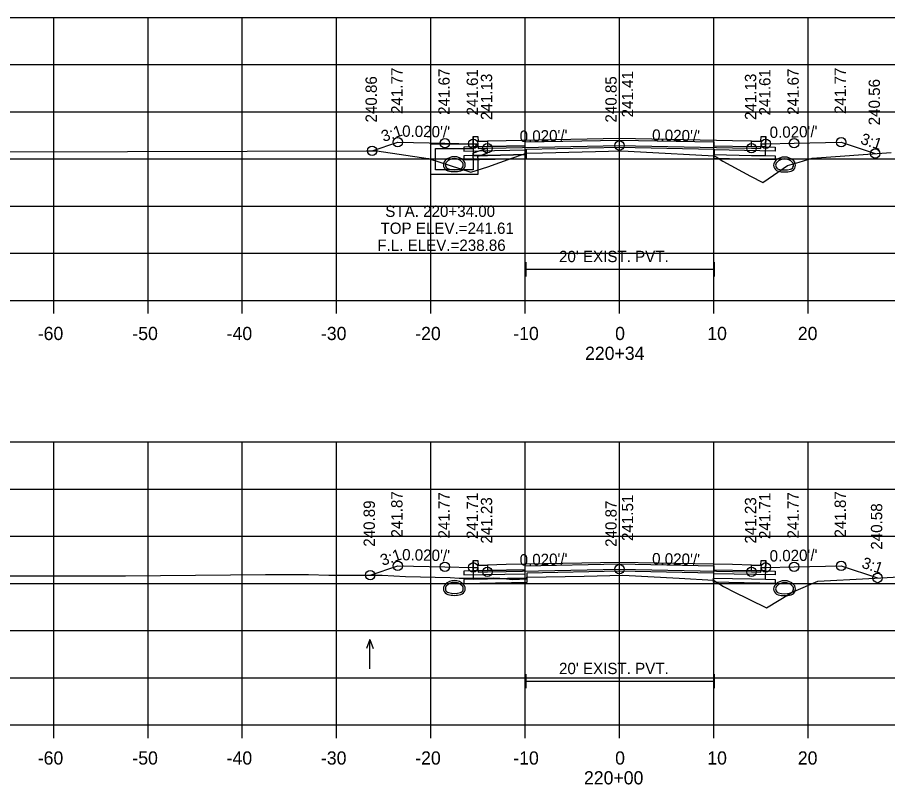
# Model space of a CAD drawing. Extents: x 1369627 to 1374022, y 380035 to 398173.
# Drawn here: x 1371475 to 1371567.3, y 384536.5 to 384617.9 of the extents above; entities that cross this region are included whole.
import ezdxf

# ---------------------------------------------------------------- set-up
doc = ezdxf.new("R2010")
doc.units = 0
for name, color, linetype in [('Default', 7, 'Continuous'), ('R_Alt Surface', 7, 'Continuous'), ('R_Axis', 7, 'Continuous'), ('R_Axis Annot', 7, 'Continuous'), ('R_Drive', 7, 'Continuous'), ('R_Exist Surface', 7, 'Continuous'), ('R_Fin Surface', 7, 'Continuous'), ('R_Grid', 7, 'Continuous'), ('R_No Plot', 7, 'Continuous'), ('R_Water', 7, 'Continuous'), ('R_Water Annot', 7, 'Continuous'), ('R_Xsect Elev', 7, 'Continuous'), ('R_Xsect Slope', 7, 'Continuous')]:
    doc.layers.add(name, color=color, linetype=linetype)

msp = doc.modelspace()

# ---------------------------------------------------------------- linework, layer by layer
at = {"layer": 'Default'}
for p, q in [((1371528.933, 384590.409), (1371528.933, 384591.909)), ((1371548.933, 384590.409), (1371548.933, 384591.909)), ((1371528.933, 384591.159), (1371548.933, 384591.159)), ((1371528.933, 384546.74), (1371528.933, 384548.24)), ((1371548.933, 384546.74), (1371548.933, 384548.24)), ((1371528.933, 384547.49), (1371548.933, 384547.49))]:
    msp.add_line(p, q, dxfattribs=at)
for points in [[(1371523.336, 384605.228), (1371523.836, 384605.228), (1371523.846, 384604.728), (1371524.846, 384604.748), (1371524.846, 384604.161), (1371523.346, 384604.131)], [(1371553.846, 384604.728), (1371553.856, 384605.228), (1371554.356, 384605.228), (1371554.346, 384604.131), (1371552.846, 384604.161), (1371552.846, 384604.748)], [(1371523.336, 384560.29), (1371523.836, 384560.29), (1371523.846, 384559.79), (1371524.846, 384559.81), (1371524.846, 384559.223), (1371523.346, 384559.193)], [(1371553.846, 384559.79), (1371553.856, 384560.29), (1371554.356, 384560.29), (1371554.346, 384559.193), (1371552.846, 384559.223), (1371552.846, 384559.81)]]:
    msp.add_lwpolyline(points, close=True, dxfattribs=at)
at = {"layer": 'R_Alt Surface'}
for points in [[(1371523.336, 384605.228), (1371523.346, 384604.131), (1371524.846, 384604.161), (1371528.846, 384604.241), (1371528.846, 384604.658), (1371538.846, 384604.858), (1371548.846, 384604.658), (1371548.846, 384604.241), (1371552.846, 384604.161), (1371554.346, 384604.131), (1371554.356, 384605.228)], [(1371523.336, 384604.465), (1371523.346, 384603.202), (1371524.846, 384603.232), (1371528.976, 384603.314), (1371528.976, 384603.897), (1371538.846, 384604.095), (1371548.885, 384603.894), (1371548.885, 384603.311), (1371552.846, 384603.232), (1371554.346, 384603.202), (1371554.356, 384604.465)], [(1371523.336, 384560.29), (1371523.346, 384559.193), (1371524.846, 384559.223), (1371528.846, 384559.303), (1371528.846, 384559.72), (1371538.846, 384559.92), (1371548.846, 384559.72), (1371548.846, 384559.303), (1371552.846, 384559.223), (1371554.346, 384559.193), (1371554.356, 384560.29)], [(1371523.336, 384559.563), (1371523.346, 384558.3), (1371524.846, 384558.33), (1371529.072, 384558.415), (1371529.072, 384558.998), (1371538.846, 384559.193), (1371548.83, 384558.994), (1371548.83, 384558.411), (1371552.846, 384558.33), (1371554.346, 384558.3), (1371554.356, 384559.563)]]:
    msp.add_lwpolyline(points, dxfattribs=at)
for points in [[(1371538.846, 384605.028), (1371526.846, 384604.788), (1371524.846, 384604.748), (1371524.846, 384604.161), (1371528.846, 384604.241), (1371528.846, 384604.658), (1371538.846, 384604.858), (1371548.846, 384604.658), (1371548.846, 384604.241), (1371552.846, 384604.161), (1371552.846, 384604.748), (1371550.846, 384604.788)], [(1371528.846, 384604.241), (1371524.846, 384604.161), (1371523.346, 384604.131), (1371522.346, 384604.111), (1371522.346, 384603.694), (1371528.846, 384603.824)], [(1371548.846, 384604.241), (1371552.846, 384604.161), (1371554.346, 384604.131), (1371555.346, 384604.111), (1371555.346, 384603.694), (1371548.846, 384603.824)], [(1371528.976, 384603.314), (1371524.846, 384603.232), (1371523.346, 384603.202), (1371522.346, 384603.182), (1371522.346, 384602.765), (1371528.976, 384602.897)], [(1371548.885, 384603.311), (1371552.846, 384603.232), (1371554.346, 384603.202), (1371555.346, 384603.182), (1371555.346, 384602.765), (1371548.885, 384602.894)], [(1371538.846, 384560.09), (1371526.846, 384559.85), (1371524.846, 384559.81), (1371524.846, 384559.223), (1371528.846, 384559.303), (1371528.846, 384559.72), (1371538.846, 384559.92), (1371548.846, 384559.72), (1371548.846, 384559.303), (1371552.846, 384559.223), (1371552.846, 384559.81), (1371550.846, 384559.85)], [(1371528.846, 384559.303), (1371524.846, 384559.223), (1371523.346, 384559.193), (1371522.346, 384559.173), (1371522.346, 384558.756), (1371528.846, 384558.886)], [(1371529.072, 384558.415), (1371524.846, 384558.33), (1371523.346, 384558.3), (1371522.346, 384558.28), (1371522.346, 384557.863), (1371529.072, 384557.998)], [(1371548.83, 384558.411), (1371552.846, 384558.33), (1371554.346, 384558.3), (1371555.346, 384558.28), (1371555.346, 384557.863), (1371548.83, 384557.994)], [(1371548.846, 384559.303), (1371552.846, 384559.223), (1371554.346, 384559.193), (1371555.346, 384559.173), (1371555.346, 384558.756), (1371548.846, 384558.886)]]:
    msp.add_lwpolyline(points, close=True, dxfattribs=at)
at = {"layer": 'R_Axis'}
for p, q in [((1371388.846, 384587.857), (1371688.846, 384587.857)), ((1371478.846, 384586.457), (1371478.846, 384587.857)), ((1371488.846, 384586.457), (1371488.846, 384587.857)), ((1371498.846, 384586.457), (1371498.846, 384587.857)), ((1371508.846, 384586.457), (1371508.846, 384587.857)), ((1371518.846, 384586.457), (1371518.846, 384587.857)), ((1371528.846, 384586.457), (1371528.846, 384587.857)), ((1371538.846, 384586.457), (1371538.846, 384587.857)), ((1371548.846, 384586.457), (1371548.846, 384587.857)), ((1371558.846, 384586.457), (1371558.846, 384587.857)), ((1371388.846, 384542.857), (1371688.846, 384542.857)), ((1371478.846, 384541.457), (1371478.846, 384542.857)), ((1371488.846, 384541.457), (1371488.846, 384542.857)), ((1371498.846, 384541.457), (1371498.846, 384542.857)), ((1371508.846, 384541.457), (1371508.846, 384542.857)), ((1371518.846, 384541.457), (1371518.846, 384542.857)), ((1371528.846, 384541.457), (1371528.846, 384542.857)), ((1371538.846, 384541.457), (1371538.846, 384542.857)), ((1371548.846, 384541.457), (1371548.846, 384542.857)), ((1371558.846, 384541.457), (1371558.846, 384542.857))]:
    msp.add_line(p, q, dxfattribs=at)
at = {"layer": 'R_Drive'}
for centre, radius, start, end in [((1371521.336, 384601.739), 1.354, 43.64848, 136.35152), ((1371521.336, 384601.738), 1.354, 43.64848, 136.35152), ((1371521.336, 384601.739), 1.146, 43.64848, 136.35152), ((1371521.336, 384601.738), 1.146, 43.64848, 136.35152), ((1371556.356, 384601.704), 1.354, 43.64848, 136.35152), ((1371556.356, 384601.704), 1.146, 43.64848, 136.35152), ((1371520.823, 384602.228), 0.646, 136.35152, 253.95293), ((1371520.823, 384602.227), 0.646, 136.35152, 253.95293), ((1371520.823, 384602.228), 0.438, 136.35152, 253.95293), ((1371520.823, 384602.227), 0.438, 136.35152, 253.95293), ((1371521.336, 384604.01), 2.292, 253.95293, 286.04707), ((1371521.336, 384604.008), 2.292, 253.95293, 286.04707), ((1371521.848, 384602.228), 0.438, 286.04707, 43.64848), ((1371521.848, 384602.227), 0.438, 286.04707, 43.64848), ((1371521.848, 384602.228), 0.646, 286.04707, 43.64848), ((1371521.848, 384602.227), 0.646, 286.04707, 43.64848), ((1371555.843, 384602.193), 0.646, 136.35152, 253.95293), ((1371555.843, 384602.193), 0.438, 136.35152, 253.95293), ((1371556.356, 384603.975), 2.292, 253.95293, 286.04707), ((1371556.868, 384602.193), 0.438, 286.04707, 43.64848), ((1371556.868, 384602.193), 0.646, 286.04707, 43.64848), ((1371521.336, 384604.01), 2.5, 253.95293, 286.04707), ((1371521.336, 384604.008), 2.5, 253.95293, 286.04707), ((1371556.356, 384603.975), 2.5, 253.95293, 286.04707), ((1371520.823, 384557.31), 0.646, 136.35152, 253.95293), ((1371521.336, 384556.821), 1.354, 43.64848, 136.35152), ((1371520.823, 384557.31), 0.438, 136.35152, 253.95293), ((1371521.336, 384556.821), 1.146, 43.64848, 136.35152), ((1371521.848, 384557.31), 0.438, 286.04707, 43.64848), ((1371521.848, 384557.31), 0.646, 286.04707, 43.64848), ((1371555.843, 384557.281), 0.646, 136.35152, 253.95293), ((1371556.356, 384556.792), 1.354, 43.64848, 136.35152), ((1371555.843, 384557.281), 0.438, 136.35152, 253.95293), ((1371556.356, 384556.792), 1.146, 43.64848, 136.35152), ((1371556.868, 384557.281), 0.438, 286.04707, 43.64848), ((1371556.868, 384557.281), 0.646, 286.04707, 43.64848), ((1371521.336, 384559.092), 2.5, 253.95293, 286.04707), ((1371521.336, 384559.092), 2.292, 253.95293, 286.04707), ((1371556.356, 384559.063), 2.5, 253.95293, 286.04707), ((1371556.356, 384559.063), 2.292, 253.95293, 286.04707)]:
    msp.add_arc(centre, radius, start, end, dxfattribs=at)
at = {"layer": 'R_Exist Surface'}
for points in [[(1371474.008, 384603.614), (1371512.014, 384603.715), (1371512.967, 384603.719), (1371513.1, 384603.717), (1371518.567, 384602.898), (1371518.57, 384602.897), (1371518.576, 384602.895), (1371523.091, 384601.453), (1371524.875, 384602.01), (1371527.418, 384602.937), (1371528.668, 384603.371), (1371528.976, 384603.462), (1371530.695, 384603.503), (1371539.095, 384603.715), (1371541.063, 384603.602), (1371548.885, 384603.187), (1371549.099, 384603.065), (1371549.799, 384602.603), (1371552.735, 384601.041), (1371554.036, 384600.373), (1371555.172, 384601.13), (1371556.678, 384602.176), (1371557.916, 384602.527), (1371559.285, 384602.945), (1371567.667, 384603.541)], [(1371471.337, 384558.669), (1371482.922, 384558.663), (1371486.456, 384558.649), (1371501.312, 384558.822), (1371505.869, 384558.803), (1371508.013, 384558.745), (1371513.691, 384558.748), (1371516.166, 384558.602), (1371520.893, 384558.48), (1371521.828, 384558.426), (1371524.339, 384558.406), (1371525.514, 384558.446), (1371526.161, 384558.42), (1371527.527, 384558.288), (1371528.956, 384558.338), (1371529.072, 384558.519), (1371535.088, 384558.646), (1371539.205, 384558.739), (1371545.176, 384558.411), (1371548.83, 384558.207), (1371549.884, 384557.533), (1371550.157, 384557.381), (1371550.821, 384557.033), (1371554.423, 384555.257), (1371556.941, 384556.799), (1371557.106, 384556.905), (1371557.337, 384557.003), (1371559.89, 384558.083), (1371565.276, 384558.385), (1371568.493, 384558.569)]]:
    msp.add_lwpolyline(points, dxfattribs=at)
at = {"layer": 'R_Fin Surface'}
for points in [[(1371512.614, 384603.717), (1371515.336, 384604.625), (1371520.336, 384604.525), (1371523.336, 384604.465), (1371523.836, 384604.465), (1371523.846, 384603.965), (1371524.846, 384603.985), (1371526.846, 384604.025), (1371538.846, 384604.265), (1371550.846, 384604.025), (1371552.846, 384603.985), (1371553.846, 384603.965), (1371553.856, 384604.465), (1371554.356, 384604.465), (1371557.356, 384604.525), (1371562.356, 384604.625), (1371565.968, 384603.421)], [(1371512.408, 384558.747), (1371515.336, 384559.723), (1371520.336, 384559.623), (1371523.336, 384559.563), (1371523.836, 384559.563), (1371523.846, 384559.063), (1371524.846, 384559.083), (1371526.846, 384559.123), (1371538.846, 384559.363), (1371550.846, 384559.123), (1371552.846, 384559.083), (1371553.846, 384559.063), (1371553.856, 384559.563), (1371554.356, 384559.563), (1371557.356, 384559.623), (1371562.356, 384559.723), (1371566.212, 384558.438)]]:
    msp.add_lwpolyline(points, dxfattribs=at)
at = {"layer": 'R_Grid'}
for p, q in [((1371388.846, 384617.857), (1371688.846, 384617.857)), ((1371478.846, 384587.857), (1371478.846, 384617.857)), ((1371488.846, 384587.857), (1371488.846, 384617.857)), ((1371498.846, 384587.857), (1371498.846, 384617.857)), ((1371508.846, 384587.857), (1371508.846, 384617.857)), ((1371518.846, 384587.857), (1371518.846, 384617.857)), ((1371528.846, 384587.857), (1371528.846, 384617.857)), ((1371538.846, 384587.857), (1371538.846, 384617.857)), ((1371548.846, 384587.857), (1371548.846, 384617.857)), ((1371558.846, 384587.857), (1371558.846, 384617.857)), ((1371388.846, 384612.857), (1371688.846, 384612.857)), ((1371388.846, 384607.857), (1371688.846, 384607.857)), ((1371388.846, 384602.857), (1371688.846, 384602.857)), ((1371388.846, 384597.857), (1371688.846, 384597.857)), ((1371388.846, 384592.857), (1371688.846, 384592.857)), ((1371388.846, 384587.857), (1371688.846, 384587.857)), ((1371388.846, 384572.857), (1371688.846, 384572.857)), ((1371478.846, 384542.857), (1371478.846, 384572.857)), ((1371488.846, 384542.857), (1371488.846, 384572.857)), ((1371498.846, 384542.857), (1371498.846, 384572.857)), ((1371508.846, 384542.857), (1371508.846, 384572.857)), ((1371518.846, 384542.857), (1371518.846, 384572.857)), ((1371528.846, 384542.857), (1371528.846, 384572.857)), ((1371538.846, 384542.857), (1371538.846, 384572.857)), ((1371548.846, 384542.857), (1371548.846, 384572.857)), ((1371558.846, 384542.857), (1371558.846, 384572.857)), ((1371388.846, 384567.857), (1371688.846, 384567.857)), ((1371388.846, 384562.857), (1371688.846, 384562.857)), ((1371388.846, 384557.857), (1371688.846, 384557.857)), ((1371388.846, 384552.857), (1371688.846, 384552.857)), ((1371388.846, 384547.857), (1371688.846, 384547.857)), ((1371388.846, 384542.857), (1371688.846, 384542.857))]:
    msp.add_line(p, q, dxfattribs=at)
at = {"layer": 'R_No Plot'}
for centre in [(1371515.336, 384604.625), (1371520.336, 384604.525), (1371523.336, 384604.465), (1371538.846, 384604.265), (1371554.356, 384604.465), (1371557.356, 384604.525), (1371562.356, 384604.625), (1371512.614, 384603.717), (1371524.846, 384603.985), (1371552.846, 384603.985), (1371565.968, 384603.421), (1371515.336, 384559.723), (1371520.336, 384559.623), (1371523.336, 384559.563), (1371524.846, 384559.083), (1371538.846, 384559.363), (1371552.846, 384559.083), (1371554.356, 384559.563), (1371557.356, 384559.623), (1371562.356, 384559.723), (1371512.408, 384558.747), (1371566.212, 384558.438)]:
    msp.add_circle(centre, 0.5, dxfattribs=at)
at = {"layer": 'R_Water'}
for p, q in [((1371518.836, 384604.467), (1371523.586, 384604.467)), ((1371518.836, 384602.967), (1371518.836, 384604.467)), ((1371519.336, 384602.967), (1371519.336, 384603.967)), ((1371519.336, 384603.967), (1371523.336, 384603.967)), ((1371523.668, 384604.302), (1371523.336, 384603.967)), ((1371524.836, 384603.987), (1371523.336, 384603.467)), ((1371523.668, 384604.302), (1371523.586, 384604.467)), ((1371523.336, 384602.967), (1371523.336, 384603.467)), ((1371524.836, 384603.458), (1371523.836, 384603.111)), ((1371523.836, 384602.967), (1371523.836, 384603.111))]:
    msp.add_line(p, q, dxfattribs=at)
for points in [[(1371524.836, 384603.458), (1371524.836, 384603.987)], [(1371523.836, 384602.967), (1371523.836, 384601.217), (1371521.336, 384601.217), (1371518.836, 384601.217), (1371518.836, 384602.967)], [(1371523.336, 384602.967), (1371523.336, 384601.717), (1371521.336, 384601.717), (1371519.336, 384601.717), (1371519.336, 384602.967)]]:
    msp.add_lwpolyline(points, dxfattribs=at)
at = {"layer": 'R_Water Annot'}
for p, q in [((1371512.376, 384551.933), (1371512.026, 384550.971)), ((1371512.376, 384548.791), (1371512.376, 384551.933)), ((1371512.376, 384551.933), (1371512.726, 384550.971))]:
    msp.add_line(p, q, dxfattribs=at)
at = {"layer": 'R_Xsect Elev'}
for p, q in [((1371538.846, 384603.708), (1371538.846, 384613.708)), ((1371538.846, 384558.731), (1371538.846, 384568.731))]:
    msp.add_line(p, q, dxfattribs=at)

# ---------------------------------------------------------------- texts
at = {"layer": 'R_Axis Annot'}
for s, height, p in [("20' EXIST. PVT.", 1.2, (1371532.436, 384591.917)), ('-60', 1.4, (1371477.154, 384583.657)), ('-50', 1.4, (1371487.187, 384583.657)), ('-40', 1.4, (1371497.187, 384583.657)), ('-30', 1.4, (1371507.187, 384583.657)), ('-20', 1.4, (1371517.187, 384583.657)), ('-10', 1.4, (1371527.584, 384583.657)), ('0', 1.4, (1371538.388, 384583.657)), ('10', 1.4, (1371548.157, 384583.657)), ('20', 1.4, (1371557.76, 384583.657)), ('220+34', 1.4, (1371535.197, 384581.557)), ("20' EXIST. PVT.", 1.2, (1371532.436, 384548.248)), ('-60', 1.4, (1371477.154, 384538.657)), ('-50', 1.4, (1371487.187, 384538.657)), ('-40', 1.4, (1371497.187, 384538.657)), ('-30', 1.4, (1371507.187, 384538.657)), ('-20', 1.4, (1371517.187, 384538.657)), ('-10', 1.4, (1371527.584, 384538.657)), ('0', 1.4, (1371538.388, 384538.657)), ('10', 1.4, (1371548.157, 384538.657)), ('20', 1.4, (1371557.76, 384538.657)), ('220+00', 1.4, (1371535.081, 384536.557))]:
    msp.add_text(s, height=height, dxfattribs=at).set_placement(p)
at = {"layer": 'R_Water Annot'}
for s, p in [('STA. 220+34.00', (1371514.011, 384596.709)), ('TOP ELEV.=241.61', (1371513.505, 384594.909)), ('F.L. ELEV.=238.86', (1371513.17, 384593.109))]:
    msp.add_text(s, height=1.2, dxfattribs=at).set_placement(p)
at = {"layer": 'R_Xsect Elev'}
for s, p in [('241.77', (1371515.836, 384607.625)), ('241.67', (1371520.836, 384607.525)), ('241.61', (1371523.836, 384607.465)), ('241.41', (1371540.297, 384607.265)), ('241.61', (1371554.856, 384607.465)), ('241.67', (1371557.856, 384607.525)), ('241.77', (1371562.856, 384607.625)), ('240.86', (1371513.114, 384606.717)), ('241.13', (1371525.346, 384606.985)), ('240.85', (1371538.546, 384606.708)), ('241.13', (1371553.346, 384606.985)), ('240.56', (1371566.468, 384606.421)), ('241.87', (1371515.836, 384562.723)), ('241.77', (1371520.836, 384562.623)), ('241.71', (1371523.836, 384562.563)), ('241.23', (1371525.346, 384562.083)), ('241.51', (1371540.297, 384562.363)), ('241.23', (1371553.346, 384562.083)), ('241.71', (1371554.856, 384562.563)), ('241.77', (1371557.856, 384562.623)), ('241.87', (1371562.856, 384562.723)), ('240.89', (1371512.908, 384561.747)), ('240.87', (1371538.546, 384561.731)), ('240.58', (1371566.712, 384561.438))]:
    msp.add_text(s, height=1.2, rotation=90, dxfattribs=at).set_placement(p)
at = {"layer": 'R_Xsect Slope'}
for s, rotation, p in [('3:1', 18.43323, (1371513.817, 384604.645)), ("0.020'/'", 358.85424, (1371515.786, 384605.216)), ("0.020'/'", 1.14576, (1371554.782, 384605.073)), ("0.020'/'", 1.14576, (1371528.272, 384604.653)), ("0.020'/'", 358.85424, (1371542.296, 384604.796)), ('3:1', 341.56677, (1371564.32, 384604.497)), ('3:1', 18.43323, (1371513.714, 384559.71)), ("0.020'/'", 358.85424, (1371515.786, 384560.314)), ("0.020'/'", 1.14576, (1371554.782, 384560.172)), ("0.020'/'", 1.14576, (1371528.272, 384559.752)), ("0.020'/'", 358.85424, (1371542.296, 384559.894)), ('3:1', 341.56677, (1371564.442, 384559.555))]:
    msp.add_text(s, height=1.2, rotation=rotation, dxfattribs=at).set_placement(p)

doc.saveas('drawing.dxf')
